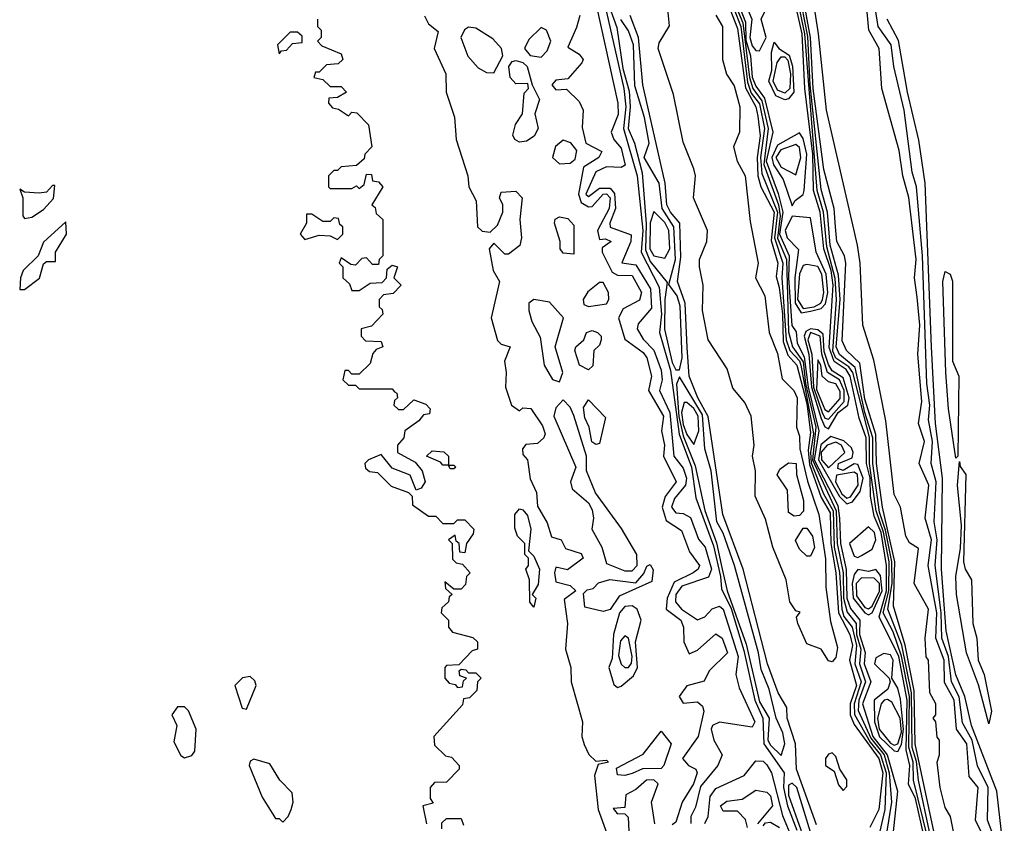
# Model space of a CAD drawing. Extents: x 2889633 to 3052318, y 540750 to 918690.
# Tile 412 of 656: x 3045152 to 3047858, y 709447 to 711654. Entities that reach past the tile are written whole.
import ezdxf

# ---------------------------------------------------------------- set-up
doc = ezdxf.new("R2010")
doc.units = 0

msp = doc.modelspace()

# ---------------------------------------------------------------- linework, layer by layer
at = {"layer": '0CON02XD'}
for points in [[(3047185, 711568.2), (3047203.6, 711605), (3047189.2, 711655), (3047208.8, 711695), (3047211.4, 711721.4), (3047189.8, 711789.8), (3047175, 711801.5), (3047145, 711806.9), (3047135, 711801.9), (3047131.8, 711785), (3047145.4, 711745), (3047147.4, 711695), (3047164.1, 711655), (3047158.5, 711605), (3047165, 711582.1), (3047175, 711569.6), (3047185, 711568.2)], [(3047730, 709365), (3047710, 709465), (3047695, 709490), (3047681.2, 709545), (3047673.3, 709615), (3047680, 709635), (3047680, 709675), (3047673, 709683), (3047670, 709725), (3047662.5, 709735), (3047670, 709745), (3047670, 709775), (3047653.3, 709805), (3047650, 709895), (3047643.6, 709903.6), (3047640, 709955), (3047650, 710035), (3047610, 710105), (3047621.7, 710201.7), (3047597, 710217), (3047587.5, 710235), (3047572.5, 710315), (3047555, 710350), (3047532, 710552), (3047499.1, 710719.1), (3047469.2, 710815), (3047461.9, 710985), (3047454.5, 711034.5), (3047385, 711337.5), (3047369.4, 711405), (3047347.5, 711615), (3047324.6, 711765)], [(3047647.9, 709405), (3047608.7, 709565), (3047607.2, 709615), (3047595.6, 709655.6), (3047597.2, 709795), (3047575.5, 709905.5), (3047552.9, 709972.9), (3047524.7, 710024.7), (3047540.8, 710085), (3047541.1, 710165), (3047526, 710246), (3047506, 710305), (3047487.8, 710435), (3047487.4, 710507.4), (3047441.4, 710685), (3047430.6, 710700.6), (3047395, 710724.6), (3047386.4, 710743.6), (3047397.1, 710885), (3047393.1, 710943.1), (3047369.9, 711029.9), (3047361.1, 711125), (3047343.8, 711185), (3047309.5, 711615), (3047283.4, 711743.4)], [(3047654.3, 709415), (3047622, 709565), (3047616.8, 709616.8), (3047604.4, 709654.4), (3047603, 709805), (3047576.2, 709936.2), (3047537.7, 710035), (3047549.5, 710105), (3047548.8, 710165), (3047531.6, 710251.6), (3047515, 710301.2), (3047496.7, 710435), (3047496.6, 710505), (3047474.7, 710575.3), (3047448.2, 710698.2), (3047405, 710734.5), (3047396.2, 710755), (3047406.5, 710885), (3047402.1, 710952.1), (3047379.6, 711035), (3047372.2, 711125), (3047355, 711187.5), (3047324.1, 711475), (3047317.8, 711607.8), (3047292.8, 711735)], [(3046765, 711712), (3046792.6, 711632.6), (3046809.6, 711519.6), (3046827.3, 711457.3), (3046830, 711415), (3046824.1, 711355), (3046841.8, 711315), (3046862.9, 711232.9), (3046873.2, 711093.2), (3046871.8, 711021.8), (3046885, 710990), (3046931.7, 710931.7), (3046924.7, 710885.3), (3046924, 710804), (3046945, 710712.5), (3046955, 710692.5), (3046965, 710692.5)], [(3047638.9, 709405), (3047613.8, 709515), (3047594.5, 709554.5), (3047598.4, 709605), (3047588.1, 709648.1), (3047591.2, 709785), (3047568.1, 709905), (3047513.8, 710013.8), (3047534.6, 710085.4), (3047534.4, 710155), (3047519.3, 710245), (3047500, 710290), (3047490.3, 710345), (3047488.8, 710395), (3047478.9, 710435), (3047478.2, 710505), (3047459.4, 710559.4), (3047434.7, 710675), (3047423.3, 710693.3), (3047390.6, 710715), (3047376.2, 710753.8), (3047387.3, 710925), (3047381.7, 710965), (3047361.7, 711025), (3047352.1, 711125), (3047333.8, 711185), (3047332.1, 711285), (3047310, 711465), (3047301.9, 711615), (3047277.5, 711725)], [(3047668, 709408), (3047613.2, 709665), (3047610.4, 709810.4), (3047585.7, 709935.7), (3047553.2, 710043.2), (3047557.4, 710165), (3047522.8, 710315), (3047506.5, 710435), (3047504.4, 710514.4), (3047475, 710612), (3047460.8, 710710.8), (3047424.2, 710745), (3047412, 710772), (3047422.5, 710985), (3047418.6, 711005), (3047397.5, 711045), (3047394.3, 711085), (3047390, 711135), (3047362.1, 711242.1), (3047332.6, 711465), (3047325.7, 711605), (3047304.7, 711715.3)], [(3047807.4, 709397.4), (3047778.6, 709455), (3047785.8, 709545), (3047761.2, 709575), (3047755.4, 709665), (3047726.7, 709705), (3047720.5, 709785), (3047693.6, 709833.6), (3047692.9, 709895), (3047669.5, 709955), (3047672.5, 710025), (3047648.9, 710155), (3047657.9, 710225), (3047640, 710285), (3047650.6, 710375), (3047623.8, 710435), (3047638.6, 710495), (3047622, 710545), (3047631.4, 710605), (3047620.6, 710735), (3047625.4, 710815), (3047618.1, 710891.9), (3047610.8, 710945), (3047615.5, 710995), (3047595.5, 711165.5), (3047578.6, 711225), (3047569.2, 711295), (3047521.2, 711465), (3047514.2, 711575), (3047485.5, 711625.5), (3047478.1, 711705)], [(3047826.6, 709416.6), (3047812, 709455), (3047813.3, 709545), (3047784.6, 709604.6), (3047770, 709675), (3047743, 709723), (3047734.1, 709794.1), (3047712.7, 709835), (3047704.1, 709905), (3047686.2, 709955), (3047684.2, 710025), (3047667.9, 710155), (3047673.8, 710225), (3047665.5, 710275), (3047670.5, 710385), (3047656.9, 710435), (3047660.9, 710495), (3047649.5, 710555), (3047653.6, 710595), (3047644.6, 710654.6), (3047632.9, 711005), (3047616.9, 711195), (3047604.4, 711235), (3047582.5, 711405), (3047554.2, 711525), (3047546.9, 711585), (3047510.8, 711635), (3047500.5, 711705)], [(3046736.5, 711695), (3046795.9, 711425), (3046796.2, 711393.8), (3046777.5, 711345), (3046784.5, 711324.5), (3046805, 711301.2), (3046815.5, 711254.5), (3046805, 711247.5), (3046765, 711249.4), (3046735, 711235.8), (3046708, 711175), (3046715, 711168), (3046745, 711191.1), (3046775, 711190.9), (3046786.9, 711176.9), (3046789.1, 711135), (3046773.3, 711095), (3046774.5, 711084.5), (3046832.7, 711062.7), (3046831.1, 711045), (3046806.4, 710986.4), (3046845, 710980.6), (3046885.3, 710915), (3046888.2, 710861.8), (3046851.2, 710818.8), (3046848.8, 710805), (3046865, 710776), (3046895, 710746), (3046915, 710691.2), (3046917.1, 710665), (3046910.6, 710635), (3046938.4, 710575), (3046949.4, 710455), (3046975, 710422.5), (3046984.5, 710395), (3046981.5, 710375), (3046951.2, 710338.8), (3046943.1, 710315), (3046955, 710299.2), (3046975, 710297.5), (3046995, 710286.2), (3047017.2, 710227.2), (3047035.4, 710205), (3047053.5, 710145), (3047045, 710123.1), (3046971.7, 710098.3), (3046955.5, 710075), (3046954.4, 710055), (3046970.8, 710035), (3047015, 710005.8), (3047035, 710014), (3047055, 710035.8), (3047075, 710042.9), (3047085.4, 710035), (3047105, 709972), (3047126.3, 709905), (3047120, 709855), (3047128.8, 709818.8), (3047172.2, 709725), (3047165, 709710.8), (3047075, 709724), (3047056.2, 709715), (3047052.5, 709705), (3047060, 709675), (3047082.5, 709635), (3047070.8, 709605), (3047022.6, 709547.4), (3047009.3, 709490.7), (3046996, 709465), (3046995.9, 709445.9)], [(3046760.2, 711695), (3046812.1, 711465), (3046817.8, 711415), (3046811.6, 711355), (3046849.1, 711225), (3046864.7, 711075), (3046859.6, 711015), (3046908.9, 710918.9), (3046915.8, 710845), (3046910, 710795), (3046940.1, 710690.1), (3046964.7, 710515.3), (3046998.6, 710425), (3047010.4, 710340.4), (3047058.8, 710208.8), (3047078.2, 710125), (3047080.4, 710090.4), (3047106.8, 710036.8), (3047141.6, 709921.6), (3047172.6, 709785), (3047194.2, 709735), (3047197.1, 709665), (3047253.1, 709585), (3047251.4, 709545), (3047262.1, 709495), (3047288, 709428)], [(3047385, 709890), (3047375, 709892.5), (3047354.5, 709924.5), (3047315, 709940), (3047290.8, 709995), (3047287, 710013), (3047297, 710027), (3047285, 710030), (3047268.8, 710055), (3047258, 710115), (3047222, 710205), (3047201.7, 710281.7), (3047173.3, 710345), (3047174, 710415), (3047166.2, 710455), (3047170, 710485), (3047162.5, 710565), (3047145, 710602.5), (3047111.7, 710641.7), (3047096.2, 710695), (3047044, 710775), (3047028, 710855), (3047030, 710925), (3047020, 710975), (3047020, 710995), (3047040, 711045), (3047042, 711075), (3047003.8, 711165), (3047008.8, 711225), (3047004.2, 711244.2), (3046975, 711317.5), (3046948.3, 711448.3), (3046906.2, 711575), (3046909.2, 711590.8), (3046937.5, 711637.5), (3046933, 711683)], [(3047103.6, 711683.6), (3047125, 711630), (3047146.7, 711466.7), (3047174.6, 711415), (3047180.9, 711389.1), (3047187.3, 711335), (3047178.8, 711275), (3047180.7, 711225), (3047188.5, 711195), (3047225.2, 711125), (3047217.6, 711047.6), (3047235.4, 710985), (3047231.3, 710948.7), (3047238.8, 710918.8), (3047248.7, 710845), (3047249.8, 710769.8), (3047262.9, 710732.9), (3047287.5, 710705), (3047315, 710600), (3047325, 710520), (3047318.8, 710471.2), (3047322.6, 710432.6), (3047355, 710341.9), (3047379, 710299), (3047381.1, 710215), (3047395.3, 710135), (3047402.1, 710025), (3047433.1, 709965), (3047440.9, 709935), (3047432.5, 709895), (3047451.3, 709825), (3047434.7, 709775), (3047434.1, 709745), (3047445, 709718.1), (3047512.7, 709625), (3047524, 709585), (3047513.5, 709485), (3047488.1, 709435)], [(3047114.2, 711685), (3047133.4, 711635), (3047152, 711482), (3047162.5, 711452.5), (3047185, 711422.5), (3047198.9, 711355), (3047187.9, 711275), (3047191.9, 711231.9), (3047234.3, 711125), (3047226.3, 711055), (3047249.4, 710985), (3047246.3, 710945), (3047258.4, 710775), (3047268.4, 710745), (3047295, 710717.3), (3047299.1, 710705), (3047333.2, 710516.8), (3047324.8, 710465.2), (3047327.2, 710437.2), (3047361.3, 710351.3), (3047387.7, 710305), (3047390.6, 710205), (3047405.2, 710135.2), (3047411.1, 710035), (3047416.9, 710015), (3047440, 709985), (3047451.4, 709935), (3047447.2, 709885), (3047464.1, 709835), (3047445.7, 709775), (3047445.8, 709745.8), (3047489.2, 709669.2), (3047517.8, 709635), (3047533.4, 709585), (3047530, 709485), (3047515.5, 709425)], [(3047123, 711685), (3047139.2, 711645), (3047157.2, 711495), (3047166.5, 711465), (3047191.2, 711431.2), (3047209, 711355), (3047196.6, 711256.6), (3047237.5, 711145), (3047242.3, 711115), (3047234.2, 711054.2), (3047258.9, 710995), (3047265, 710796.7), (3047275.4, 710755), (3047305, 710714.3), (3047311.4, 710655), (3047339.5, 710535), (3047330.5, 710445), (3047396.1, 710305), (3047398.4, 710215), (3047414.8, 710135), (3047416.1, 710065), (3047426.3, 710026.3), (3047450.9, 709995), (3047452, 709965), (3047463.6, 709925), (3047460, 709885), (3047476.1, 709835), (3047458.2, 709785), (3047456.7, 709756.7), (3047490.9, 709680.9), (3047527.4, 709635), (3047541.1, 709585), (3047547.7, 709505), (3047535.4, 709425)], [(3047131.5, 711685), (3047146.7, 711646.7), (3047147.4, 711597.4), (3047160.6, 711555), (3047165, 711496), (3047175, 711471.1), (3047198.8, 711438.8), (3047221.6, 711345), (3047203, 711265), (3047236.7, 711176.7), (3047248.9, 711125), (3047240.4, 711065), (3047266.8, 711005), (3047264.8, 710945), (3047274.3, 710814.3), (3047286.2, 710796.2), (3047288.8, 710765), (3047308.1, 710728.1), (3047318.5, 710645), (3047348.3, 710525), (3047335.4, 710445), (3047400, 710320), (3047405.3, 710285), (3047407.9, 710215), (3047423.4, 710143.4), (3047424.8, 710065), (3047435, 710036.5), (3047460.9, 710005), (3047459.8, 709965), (3047475.9, 709915.9), (3047472.8, 709885), (3047491.2, 709835), (3047468.2, 709775), (3047496.9, 709685), (3047536.2, 709635), (3047564.5, 709535), (3047551.3, 709415)], [(3045970, 711655), (3045970, 711635), (3045980, 711625), (3045980, 711605), (3045970, 711595), (3045981.7, 711581.7), (3046035, 711560), (3046040, 711545), (3046027, 711533), (3045995, 711530), (3045975, 711510), (3045965, 711510), (3045960, 711495), (3045985, 711490), (3046005, 711470), (3046035, 711470), (3046050, 711455), (3046025, 711440), (3046001.7, 711438.3), (3046000, 711425), (3046011.7, 711411.7), (3046028.3, 711408.3), (3046055, 711390), (3046065, 711400), (3046078.3, 711398.3), (3046110, 711365), (3046120, 711305), (3046100, 711285), (3046098.3, 711271.7), (3046077, 711253), (3046035, 711250), (3046025, 711240), (3046015, 711240), (3046000, 711225), (3046000, 711195), (3046005, 711190), (3046065, 711190), (3046077.5, 711197.5), (3046085, 711190), (3046098.3, 711201.7), (3046105, 711230), (3046118.3, 711228.3), (3046121.7, 711211.7), (3046138.3, 711208.3), (3046150, 711195), (3046120, 711145), (3046128.3, 711138.3), (3046131.7, 711121.7), (3046150, 711105), (3046150, 711005), (3046140, 710995), (3046138.3, 710981.7), (3046121.7, 710981.7), (3046105, 711000), (3046091.7, 710998.3), (3046075, 710980), (3046061.7, 710981.7), (3046035, 711000), (3046030, 710985), (3046040, 710975), (3046040, 710945), (3046058.3, 710928.3), (3046065, 710910), (3046085, 710910), (3046115, 710930), (3046148.3, 710931.7), (3046160, 710945), (3046161.7, 710968.3), (3046175, 710980), (3046190, 710975), (3046180, 710945), (3046200, 710925), (3046178.3, 710901.7), (3046151.7, 710898.3), (3046140, 710885), (3046140, 710865), (3046148.3, 710858.3), (3046150, 710845), (3046118.3, 710811.7), (3046090, 710805), (3046090, 710785), (3046101.7, 710771.7), (3046145, 710770), (3046150, 710755), (3046131.7, 710748.3), (3046122.5, 710737.5), (3046115, 710710), (3046085, 710680), (3046065, 710680), (3046055, 710690), (3046045, 710690), (3046040, 710665), (3046055, 710650), (3046075, 710650), (3046085, 710640), (3046175, 710640), (3046181.7, 710631.7), (3046188.3, 710628.3), (3046190, 710615), (3046181.7, 710608.3), (3046180, 710595), (3046193, 710583), (3046207, 710583), (3046235, 710610), (3046268.3, 710598.3), (3046280, 710585), (3046278.3, 710571.7), (3046261.7, 710568.3), (3046248.3, 710551.7), (3046210, 710525), (3046207.5, 710505), (3046190, 710485), (3046190, 710465), (3046238.3, 710438.3), (3046257.5, 710415), (3046266.2, 710385), (3046255, 710367.5), (3046241.7, 710361.7), (3046225, 710402.5), (3046175, 710422.5), (3046145, 710460), (3046110, 710445), (3046100, 710435), (3046101.7, 710421.7), (3046113, 710413), (3046135, 710410), (3046173, 710373), (3046220, 710355), (3046230, 710345), (3046231.7, 710321.7), (3046275, 710290), (3046295, 710290), (3046315, 710270), (3046345, 710270), (3046355, 710280), (3046375, 710280), (3046400, 710255), (3046398.3, 710241.7), (3046380, 710215), (3046375, 710190), (3046361.7, 710191.7), (3046360, 710215), (3046351.7, 710221.7), (3046348.3, 710238.3), (3046330, 710225), (3046340, 710215), (3046341.7, 710171.7), (3046351.7, 710161.7), (3046368.3, 710158.3), (3046390, 710135), (3046380, 710125), (3046377, 710103), (3046365, 710090), (3046345, 710090), (3046320, 710110), (3046321.7, 710091.7), (3046340, 710075), (3046331.7, 710068.3), (3046330, 710055), (3046311.7, 710038.3), (3046310, 710025), (3046330, 710005), (3046330, 709985), (3046341.7, 709971.7), (3046397, 709957), (3046410, 709945), (3046410, 709925), (3046395, 709920), (3046358.3, 709881.7), (3046325, 709880), (3046320, 709875), (3046320, 709845), (3046331.7, 709831.7), (3046348.3, 709828.3), (3046355, 709820), (3046368.3, 709821.7), (3046371.7, 709838.3), (3046380, 709845), (3046361.7, 709851.7), (3046360, 709865), (3046365, 709870), (3046378.3, 709868.3), (3046385, 709860), (3046405, 709860), (3046420, 709845), (3046410, 709835), (3046408.3, 709811.7), (3046388.3, 709791.7), (3046371.7, 709788.3), (3046368.3, 709771.7), (3046290, 709685), (3046291.7, 709661.7), (3046321.7, 709631.7), (3046338.3, 709628.3), (3046360, 709605), (3046360, 709595), (3046325, 709560), (3046291.7, 709558.3), (3046280, 709545), (3046280, 709515), (3046288.3, 709501.7), (3046260, 709495), (3046270, 709445)], [(3046264.3, 711664.3), (3046275, 711642.5), (3046301.7, 711621.7), (3046291.2, 711575), (3046323.3, 711505), (3046324, 711455), (3046346.4, 711386.4), (3046351.2, 711325), (3046383.3, 711225), (3046386.2, 711195), (3046406.4, 711156.4), (3046410, 711085), (3046423, 711073), (3046445, 711070), (3046465, 711090), (3046480, 711125), (3046480, 711145), (3046470, 711165), (3046475, 711180), (3046515, 711183.3), (3046532.5, 711165), (3046526.7, 711105), (3046531.2, 711055), (3046526.1, 711033.9), (3046495, 711010), (3046485, 711010), (3046455, 711040), (3046442.5, 711025), (3046453.3, 710965), (3046470, 710935), (3046448, 710835), (3046465, 710772.5), (3046475, 710762.5), (3046500, 710755), (3046484.1, 710715.9), (3046488.8, 710685), (3046487.1, 710645), (3046503.8, 710595), (3046525, 710580), (3046535, 710587.5), (3046556.4, 710586.4), (3046588.3, 710538.3), (3046596.1, 710516.1), (3046592.5, 710505), (3046575, 710490), (3046543, 710487), (3046533.3, 710475), (3046535, 710460), (3046547.5, 710445), (3046555, 710392.5), (3046572.5, 710355), (3046575, 710317.5), (3046601.7, 710271.7), (3046613.6, 710233.6), (3046640, 710225), (3046651.7, 710201.7), (3046695, 710187.5), (3046700, 710175), (3046657, 710143), (3046625, 710150), (3046621.2, 710135), (3046625, 710110), (3046665, 710100), (3046680, 710085), (3046648.3, 710061.7), (3046657.5, 709995), (3046652, 709925), (3046666.2, 709875), (3046667.5, 709835), (3046698.8, 709725), (3046697.1, 709685), (3046703.4, 709663.4), (3046715.9, 709635.9), (3046735, 709617.5), (3046765, 709620), (3046770, 709615), (3046741.7, 709608.3), (3046731.9, 709578.1), (3046741.9, 709485), (3046817.5, 709275)], [(3046691.2, 711665), (3046682.5, 711632.5), (3046658.3, 711578.3), (3046689.6, 711559.6), (3046700, 711545), (3046696.7, 711535), (3046658.3, 711491.7), (3046625, 711488), (3046614, 711475), (3046625, 711461.2), (3046655, 711463.3), (3046689.1, 711429.1), (3046700.8, 711405), (3046697.7, 711357.7), (3046707.5, 711315), (3046751.7, 711291.7), (3046743.3, 711275), (3046701.2, 711248.8), (3046687.3, 711175), (3046695, 711152), (3046715, 711140), (3046725, 711141.2), (3046755, 711174.3), (3046765, 711175.5), (3046774.3, 711165), (3046771.9, 711135), (3046740, 711075), (3046745, 711050), (3046761.7, 711051.7), (3046777.5, 711045), (3046752.5, 711027.5), (3046752.5, 711015), (3046780.3, 710960.3), (3046795, 710952), (3046835, 710951.2), (3046861.2, 710905), (3046855, 710883.3), (3046810, 710860), (3046797.5, 710835), (3046815, 710776.7), (3046865, 710740), (3046875.8, 710725), (3046888, 710675), (3046880, 710635), (3046920.8, 710565), (3046915.8, 710525), (3046924.2, 710485), (3046920.8, 710455), (3046956, 710385), (3046925.6, 710344.4), (3046917.5, 710315), (3046928.8, 710278.8), (3046970.7, 710250.7), (3046992.3, 710192.3), (3047020, 710155), (3047016.7, 710145), (3047002.5, 710135), (3046950.7, 710109.3), (3046931.4, 710065), (3046928.8, 710035), (3046968.8, 710005), (3046976.2, 709985), (3046976.7, 709945), (3046991.7, 709911.7), (3047015, 709922.5), (3047065, 709967.5), (3047082.5, 709955), (3047097.5, 709915), (3047046.7, 709865), (3047033, 709837), (3046985, 709823.8), (3046964, 709795), (3046975, 709776.7), (3047015, 709780), (3047028.3, 709768.3), (3047032.5, 709755), (3047016.7, 709685), (3046973.3, 709625), (3046990, 709605), (3047010, 709595), (3047013.3, 709585), (3047004, 709555), (3046972.5, 709505), (3046955, 709450), (3046945, 709442.5)], [(3046965, 710692.5), (3046972.1, 710725), (3046967.3, 710867.3), (3046959.1, 710895), (3046936.2, 710926.2), (3046953.8, 710995), (3046950, 711085), (3046917.9, 711135), (3046908.9, 711205), (3046868, 711275), (3046881.4, 711315), (3046869.2, 711385), (3046842.3, 711472.3), (3046838.9, 711585), (3046825, 711623.3), (3046804.1, 711654.1)], [(3047342.1, 709442.1), (3047286.7, 709595), (3047284, 709665), (3047260.8, 709735), (3047260, 709765), (3047236, 709805), (3047207.5, 709885), (3047140, 710145), (3047084.6, 710294.6), (3047044, 710564), (3047015.5, 710615), (3046991.9, 710675), (3046986.6, 710753.4), (3046980.7, 710875), (3046960, 710935), (3046968.6, 711001.4), (3046966.5, 711095), (3046940, 711125), (3046930.8, 711145), (3046926.2, 711205), (3046864.5, 711475), (3046852.9, 711605), (3046829.2, 711665)], [(3047065, 711666.2), (3047083.1, 711635), (3047083.3, 711545), (3047094.2, 711504.2), (3047115, 711472.5), (3047130.6, 711415), (3047130, 711345), (3047113.8, 711305), (3047123.8, 711265), (3047145.5, 711225.5), (3047159.2, 711099.2), (3047181.2, 710985), (3047174.2, 710945), (3047200, 710895), (3047212, 710795), (3047235, 710737.5), (3047247.5, 710667.5), (3047279.4, 710635), (3047288.5, 710615), (3047287.1, 710535), (3047295, 710510), (3047295.5, 710475), (3047316.8, 710386.8), (3047348.6, 710295), (3047366.9, 710173.1), (3047367.5, 710095), (3047380.5, 710000.5), (3047399.7, 709929.7), (3047395, 709902.5), (3047385, 709890)], [(3047857.9, 709357.9), (3047837.8, 709535), (3047767.5, 709715), (3047749.2, 709795), (3047724.7, 709854.7), (3047698.5, 709975), (3047685.4, 710145), (3047687.9, 710395), (3047669.1, 710545), (3047657.9, 710755), (3047640, 711205), (3047623.2, 711323.2), (3047591.5, 711455), (3047567.2, 711597.2), (3047535.7, 711655)], [(3045865, 711560), (3045871.7, 711568.3), (3045885, 711570), (3045901.7, 711588.3), (3045928.3, 711591.7), (3045928.3, 711608.3), (3045915, 711620), (3045895, 711620), (3045860, 711585), (3045865, 711560)], [(3046455, 711508), (3046479.4, 711555), (3046475.6, 711575), (3046451.7, 711601.7), (3046405, 711630.8), (3046385, 711633.3), (3046374.2, 711625.8), (3046363.8, 711605), (3046383.3, 711553.3), (3046411.5, 711521.5), (3046435, 711508.6), (3046455, 711508)], [(3046585, 711550.8), (3046601.2, 711568.8), (3046611.2, 711595), (3046600, 711625), (3046585, 711632.5), (3046550.7, 711599.3), (3046539.2, 711575), (3046555, 711555.6), (3046585, 711550.8)], [(3047255, 711433.9), (3047230, 711445), (3047210.7, 711485), (3047218.8, 711515), (3047218, 711565), (3047225, 711592.5), (3047238, 711575), (3047266.3, 711556.3), (3047276.1, 711526.1), (3047279.6, 711455), (3047265, 711436.4), (3047255, 711433.9)], [(3046525, 711317.5), (3046512.5, 711325), (3046507, 711337), (3046514.1, 711365.9), (3046533.3, 711395), (3046538.3, 711451.7), (3046550, 711465), (3046548.3, 711478.3), (3046515, 711477.5), (3046500, 711495), (3046496.2, 711525), (3046505, 711538.8), (3046515, 711542), (3046535, 711536.2), (3046546.7, 711525), (3046560, 711475), (3046580, 711435), (3046567.5, 711395), (3046576.7, 711355), (3046565.9, 711334.1), (3046545, 711320), (3046525, 711317.5)], [(3047255, 711452.5), (3047235, 711460.6), (3047222.9, 711485), (3047233.4, 711536.6), (3047245, 711552.1), (3047255, 711551.5), (3047262.6, 711542.6), (3047270.6, 711505), (3047268.7, 711465), (3047255, 711452.5)], [(3046635, 711258), (3046665, 711260), (3046678.8, 711271.2), (3046683.3, 711295), (3046666.1, 711316.1), (3046645, 711323.3), (3046624.3, 711305.7), (3046616.2, 711275), (3046635, 711258)], [(3047275, 711142.5), (3047282.9, 711157.1), (3047305, 711173.8), (3047307.5, 711185), (3047315.2, 711285), (3047305, 711328), (3047295, 711342.9), (3047235, 711309.6), (3047218.8, 711275), (3047223.7, 711255), (3047250, 711215), (3047275, 711142.5)], [(3047285, 711227.5), (3047298.9, 711275), (3047295, 711303.3), (3047285, 711311.2), (3047243.6, 711296.4), (3047230.4, 711275), (3047245, 711248.5), (3047285, 711227.5)], [(3045165, 711107.5), (3045185, 711111.2), (3045217.3, 711132.7), (3045245, 711162.5), (3045248.3, 711198.3), (3045241.7, 711198.3), (3045225, 711180), (3045205, 711177.5), (3045165, 711180), (3045151.7, 711188.3), (3045160, 711165), (3045160, 711115), (3045165, 711107.5)], [(3046025, 711050), (3046040, 711065), (3046040, 711085), (3046031.7, 711091.7), (3046028.3, 711108.3), (3046015, 711110), (3046005, 711100), (3045985, 711100), (3045955, 711120), (3045940, 711120), (3045940, 711095), (3045922.5, 711065), (3045935, 711050), (3045975, 711062.5), (3046005, 711060), (3046025, 711050)], [(3046675, 711010), (3046645, 711012.5), (3046637.5, 711025), (3046637.5, 711045), (3046621.2, 711095), (3046623.9, 711106.1), (3046635, 711112.5), (3046658.3, 711108.3), (3046675, 711090), (3046675, 711010)], [(3046925, 710998.8), (3046938.5, 711025), (3046936.2, 711075), (3046925, 711096.9), (3046895, 711126.7), (3046884.2, 711095.8), (3046883.4, 711025), (3046895, 711005.7), (3046925, 710998.8)], [(3047299.2, 710849.2), (3047325, 710852.9), (3047355, 710860.4), (3047366.4, 710873.6), (3047372.8, 710905), (3047368.1, 710955), (3047340.6, 711015), (3047325, 711110), (3047275, 711114.3), (3047255.3, 711075), (3047261.2, 711055), (3047292.6, 711022.6), (3047281.9, 710945), (3047282.9, 710875), (3047299.2, 710849.2)], [(3045165, 710912.5), (3045206.1, 710943.9), (3045217, 710983), (3045225, 710990), (3045250, 710990), (3045250, 711015), (3045280, 711065), (3045278.3, 711098.3), (3045217, 711043), (3045202.5, 711005), (3045161.2, 710965), (3045153.8, 710945), (3045152.5, 710912.5), (3045165, 710912.5)], [(3047305, 710860.3), (3047335, 710864.8), (3047353.6, 710875), (3047358.4, 710885), (3047361.8, 710905), (3047356.1, 710955), (3047345, 710976), (3047315, 710981.2), (3047305, 710978.8), (3047295, 710956.2), (3047289.5, 710885), (3047305, 710860.3)], [(3047725, 710450), (3047704.5, 710585), (3047697.5, 710685), (3047688.6, 710935), (3047695, 710962.5), (3047708.8, 710955), (3047715.6, 710935.6), (3047715.7, 710715.7), (3047733.1, 710675), (3047730, 710455), (3047725, 710450)], [(3046715, 710865.8), (3046765, 710873.8), (3046771.2, 710885), (3046770, 710905), (3046755, 710932), (3046745, 710932), (3046713.2, 710906.8), (3046700, 710885), (3046701.9, 710871.9), (3046715, 710865.8)], [(3046635, 710658.8), (3046644.2, 710685), (3046623.8, 710755), (3046646, 710835), (3046608.3, 710878.3), (3046565, 710885.8), (3046551.2, 710875), (3046550.8, 710855), (3046559.2, 710825), (3046582.3, 710782.3), (3046592.9, 710705), (3046615.8, 710665.8), (3046635, 710658.8)], [(3046715, 710692.5), (3046690, 710705), (3046677.5, 710745), (3046680, 710755), (3046702.5, 710775), (3046710, 710795), (3046725, 710800), (3046740, 710795), (3046750, 710785), (3046750, 710775), (3046745, 710760), (3046730, 710745), (3046727, 710703), (3046715, 710692.5)], [(3047375, 710530), (3047401.6, 710575), (3047427.8, 710595), (3047431.1, 710615), (3047415, 710670), (3047385, 710689.6), (3047375, 710706.7), (3047362.9, 710742.9), (3047360.1, 710790.1), (3047345, 710801.8), (3047324.8, 710805.2), (3047312.3, 710797.7), (3047307.8, 710785), (3047320.9, 710735), (3047328.2, 710645), (3047355, 710558.5), (3047365, 710535.7), (3047375, 710530)], [(3047375, 710556.5), (3047417.5, 710605), (3047417.6, 710635), (3047405, 710664.5), (3047371.8, 710685), (3047356.1, 710735), (3047351.8, 710785), (3047325, 710794.6), (3047317.5, 710775), (3047329.3, 710735), (3047333.3, 710645), (3047357.4, 710575), (3047365, 710559.5), (3047375, 710556.5)], [(3047375, 710577.1), (3047406.7, 710613.3), (3047406.9, 710633.1), (3047395, 710653.3), (3047375, 710659.5), (3047357.1, 710675), (3047353.8, 710705), (3047345, 710720), (3047341.5, 710638.5), (3047365, 710582.9), (3047375, 710577.1)], [(3047245, 709633.3), (3047254.5, 709665), (3047249.6, 709695), (3047230.8, 709735), (3047211.5, 709815), (3047189.3, 709869.3), (3047182.7, 709915), (3047116.4, 710155), (3047085, 710243.8), (3047068.1, 710275), (3047052.5, 710415), (3047034.6, 710475), (3047028.2, 710568.2), (3046965, 710673.3), (3046957, 710653), (3046963.7, 710563.7), (3046975, 710510.8), (3047008.3, 710428.3), (3047035, 710306.2), (3047067.1, 710217.1), (3047082.9, 710145), (3047095.9, 710085), (3047148.4, 709938.4), (3047185, 709780), (3047211.4, 709735), (3047208.4, 709675), (3047215, 709661.1), (3047245, 709633.3)], [(3046835, 710140), (3046848.9, 710155), (3046848.1, 710185), (3046806.2, 710256.2), (3046734.4, 710354.4), (3046710, 710415), (3046709.4, 710455), (3046675, 710566.7), (3046665, 710590), (3046645, 710610), (3046625, 710587.5), (3046620, 710565), (3046680, 710425), (3046666, 710385), (3046670, 710365), (3046715, 710326.7), (3046725, 710307.5), (3046728.8, 710285), (3046724.3, 710254.3), (3046752, 710205), (3046765, 710160), (3046815, 710140), (3046835, 710140)], [(3046735, 710487.5), (3046724.3, 710494.3), (3046716.7, 710535), (3046705, 710560), (3046701.7, 710588.3), (3046715, 710610), (3046761.7, 710561.7), (3046745, 710490), (3046735, 710487.5)], [(3047005, 710486.7), (3047017.9, 710525), (3047016.6, 710565), (3047005, 710586.2), (3046985, 710602.9), (3046977.7, 710602.3), (3046970.6, 710575), (3046975, 710542.5), (3046985, 710514.2), (3047005, 710486.7)], [(3047425, 710324.5), (3047440.8, 710329.2), (3047462.1, 710357.9), (3047470.3, 710395), (3047455, 710432), (3047445, 710434), (3047415, 710416.1), (3047400.8, 710420.8), (3047402.3, 710435), (3047439.7, 710450.3), (3047442.9, 710465), (3047438.3, 710478.3), (3047417.3, 710497.3), (3047381.3, 710508.7), (3047353.8, 710486.2), (3047347.2, 710445), (3047405, 710344.6), (3047425, 710324.5)], [(3047375, 710423.3), (3047420, 710465), (3047410.5, 710485), (3047395, 710493.1), (3047371.4, 710485), (3047355, 710465.7), (3047355.4, 710445), (3047375, 710423.3)], [(3046345, 710420), (3046335, 710420), (3046330, 710430), (3046315, 710430), (3046308.3, 710438.3), (3046270, 710455), (3046285, 710470), (3046317, 710467), (3046330, 710455), (3046330, 710430), (3046345, 710430), (3046350, 710425), (3046345, 710420)], [(3047280.7, 710290.7), (3047265, 710300), (3047261.7, 710361.7), (3047233.6, 710403.6), (3047240.7, 710419.3), (3047265, 710436.7), (3047286.2, 710435), (3047286.7, 710405), (3047306.4, 710333.6), (3047306.4, 710303.6), (3047295, 710292.5), (3047280.7, 710290.7)], [(3047815, 709720), (3047787, 709827), (3047754.2, 709915), (3047726.2, 710075), (3047724.3, 710125), (3047737.5, 710202.5), (3047740, 710265), (3047729.2, 710375), (3047735, 710440), (3047736.7, 710426.7), (3047752, 710405), (3047746.2, 710165), (3047750, 710145), (3047767.5, 710115), (3047771.2, 709995), (3047782.5, 709955), (3047786.2, 709895), (3047802.5, 709855), (3047822.5, 709755), (3047815, 709720)], [(3047425, 710340), (3047435, 710343.1), (3047456.7, 710375), (3047454.7, 710404.7), (3047445, 710411.5), (3047396.7, 710403.3), (3047393.8, 710385), (3047411.2, 710351.2), (3047425, 710340)], [(3046565, 710040), (3046553.6, 710053.6), (3046552.5, 710115), (3046542.5, 710145), (3046550, 710155), (3046550, 710175), (3046540, 710185), (3046540, 710215), (3046520, 710235), (3046513, 710257), (3046512.5, 710295), (3046525, 710310), (3046535, 710307.5), (3046547.5, 710292.5), (3046556.7, 710255), (3046550, 710195), (3046565, 710180), (3046580, 710145), (3046577, 710103), (3046560, 710075), (3046570, 710065), (3046565, 710040)], [(3047325, 710180), (3047315, 710180), (3047295, 710200), (3047283.6, 710223.6), (3047305, 710257.5), (3047315, 710257.5), (3047331.2, 710235), (3047335.9, 710204.1), (3047325, 710180)], [(3047455, 710177.1), (3047465, 710182), (3047495, 710200), (3047504.4, 710225), (3047501.2, 710245), (3047485, 710261.4), (3047432.5, 710215), (3047445, 710180.8), (3047455, 710177.1)], [(3046755, 710028.8), (3046705, 710040), (3046701.7, 710078.3), (3046711.7, 710088.3), (3046728.3, 710091.7), (3046743, 710107), (3046773.9, 710116.1), (3046845, 710107.5), (3046867.5, 710132.5), (3046875, 710152.5), (3046885, 710157.5), (3046893, 710143), (3046889.3, 710110.7), (3046799.3, 710070.7), (3046775, 710034), (3046755, 710028.8)], [(3047485, 710019.1), (3047495, 710024.5), (3047522.3, 710085), (3047517.6, 710127.6), (3047505, 710144), (3047485, 710138.6), (3047455, 710144), (3047445, 710130), (3047440, 710105), (3047442.9, 710065), (3047475, 710024.6), (3047485, 710019.1)], [(3047485, 710035.4), (3047495, 710042.7), (3047515, 710084.4), (3047514.7, 710105), (3047500.4, 710120.4), (3047465, 710120.5), (3047450.9, 710105), (3047451.5, 710071.5), (3047475, 710039.6), (3047485, 710035.4)], [(3046795, 709820), (3046805, 709823.3), (3046838.3, 709851.7), (3046849.5, 709875), (3046844.6, 709945.4), (3046860, 710005), (3046848.8, 710035), (3046835, 710044.2), (3046815, 710042.5), (3046800, 710025), (3046784.2, 709965), (3046780.5, 709899.5), (3046770.8, 709875), (3046785, 709827.5), (3046795, 709820)], [(3046825, 709874.2), (3046833.6, 709886.4), (3046835.3, 709905), (3046825.4, 709955.4), (3046815, 709961.2), (3046802.6, 709947.4), (3046797.6, 709907.6), (3046805, 709883.8), (3046815, 709874.2), (3046825, 709874.2)], [(3047565, 709643.8), (3047575, 709662.9), (3047581.2, 709705), (3047572.4, 709787.6), (3047565, 709818), (3047548.8, 709845), (3047552.3, 709895), (3047545, 709909.4), (3047526.6, 709913.4), (3047505, 709900.8), (3047500.9, 709885), (3047541.2, 709845), (3047544, 709835), (3047537.5, 709815), (3047500, 709785), (3047501.1, 709725), (3047514.6, 709684.6), (3047555, 709645.4), (3047565, 709643.8)], [(3045775, 709760), (3045801.2, 709825), (3045798.3, 709838.3), (3045785, 709850), (3045763.9, 709846.1), (3045743.3, 709825), (3045763, 709763), (3045775, 709760)], [(3047555, 709661.1), (3047565, 709664.6), (3047575, 709696.7), (3047571.9, 709735), (3047549.1, 709779.1), (3047536.8, 709786.8), (3047527.5, 709785), (3047519.4, 709775), (3047509.7, 709735), (3047513.9, 709705), (3047545, 709666.7), (3047555, 709661.1)], [(3045605, 709626.7), (3045625, 709632.5), (3045633.3, 709645), (3045636.7, 709705), (3045615.8, 709755.8), (3045605, 709766.2), (3045585, 709766.7), (3045570, 709745), (3045583.3, 709715), (3045575, 709670), (3045595, 709633.3), (3045605, 709626.7)], [(3046815, 709577.5), (3046795, 709580), (3046791.7, 709598.3), (3046865, 709636.7), (3046915, 709700), (3046942.5, 709665), (3046922.5, 709605), (3046915, 709597.5), (3046863.6, 709596.4), (3046835, 709583.3), (3046815, 709577.5)], [(3045875, 709450), (3045890, 709465), (3045897.5, 709485), (3045903.3, 709505), (3045900.7, 709530.7), (3045866.7, 709565), (3045839.6, 709609.6), (3045795, 709622.5), (3045785, 709617.5), (3045782.5, 709605), (3045818.3, 709518.3), (3045855, 709460), (3045865, 709460), (3045875, 709450)], [(3047035, 709446), (3047044.3, 709465), (3047049.3, 709520.7), (3047065, 709542.5), (3047142.5, 709577.5), (3047175, 709618.6), (3047195, 709616.9), (3047205, 709607.5), (3047218.2, 709585), (3047248.5, 709468.5), (3047275, 709403.8)], [(3047415, 709536.7), (3047425, 709547.5), (3047425, 709566.2), (3047405.7, 709595.7), (3047395, 709630), (3047385, 709640), (3047375, 709636.7), (3047366.2, 709625), (3047366.7, 709605), (3047390, 709590), (3047402.1, 709552.1), (3047415, 709536.7)], [(3046897.5, 709445), (3046888.6, 709505), (3046906.2, 709555), (3046895, 709565.8), (3046874.6, 709565.4), (3046845, 709539.2), (3046817.5, 709525), (3046815, 709490), (3046782.5, 709487.5), (3046793.9, 709473.9), (3046815, 709472.5), (3046823.8, 709463.8), (3046825.6, 709425)], [(3047152.5, 709435), (3047147, 709457), (3047125, 709480), (3047085, 709480), (3047077.5, 709495), (3047095, 709507.5), (3047137, 709513), (3047175, 709537.5), (3047205, 709532.5), (3047215, 709522.5), (3047221.2, 709495), (3047180, 709445)], [(3047375, 709183.8), (3047381.4, 709205), (3047376.7, 709245), (3047359.3, 709289.3), (3047345, 709356.2), (3047287.3, 709545), (3047275, 709557.1), (3047265, 709551.2), (3047265, 709523.8), (3047299.1, 709429.1), (3047320.3, 709335), (3047340.7, 709290.7), (3047345, 709235.8), (3047375, 709183.8)], [(3046311.7, 709431.7), (3046311.7, 709448.3), (3046325, 709460), (3046365, 709460), (3046371.7, 709441.7)], [(3047195, 709440), (3047201.7, 709448.3), (3047215, 709450), (3047240, 709435)]]:
    msp.add_lwpolyline(points, dxfattribs=at)

doc.saveas('drawing.dxf')
